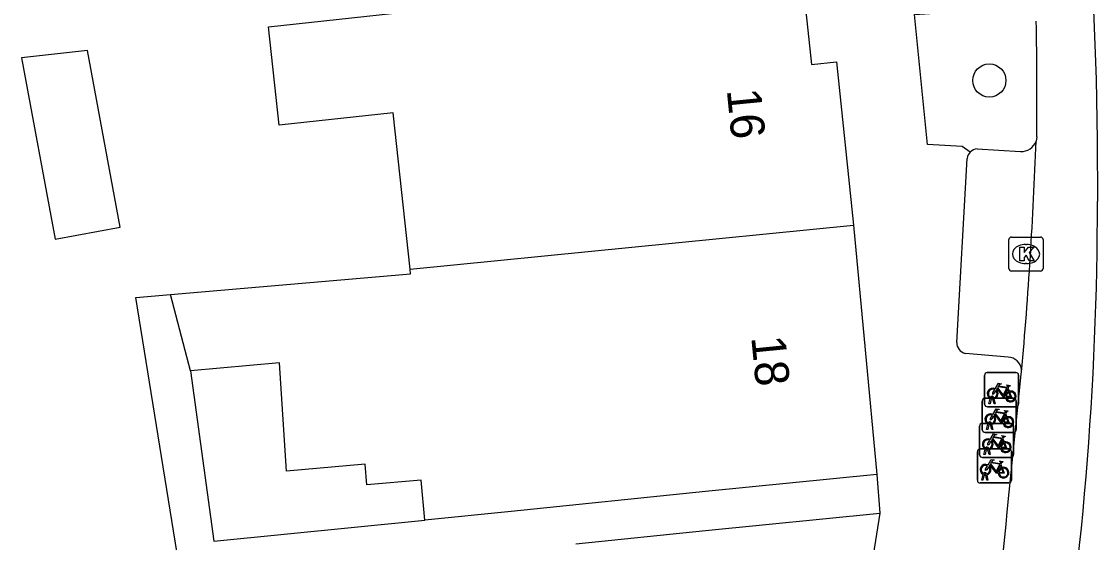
# Model space of a CAD drawing. Extents: x 159718 to 160783, y 383290 to 384030.
# Drawn here: x 160560.96 to 160592.57, y 383327.89 to 383343.19 of the extents above; entities that cross this region are included whole.
import ezdxf

# ---------------------------------------------------------------- set-up
doc = ezdxf.new("R2010")
doc.units = 0
for name, color, linetype in [('IMGEO_Boom', 7, 'Continuous'), ('IMGEO_Fietsenrek', 7, 'Continuous'), ('IMGEO_Kolk', 7, 'Continuous'), ('IMGEO_Pand', 7, 'Continuous'), ('IMGEO_Pand_nummerreeks', 7, 'Continuous'), ('IMGEO_Parkeervlak_open', 7, 'Continuous'), ('IMGEO_Rijbaan_lokaal_gesloten', 7, 'Continuous'), ('IMGEO_Voetpad_open', 7, 'Continuous')]:
    doc.layers.add(name, color=color, linetype=linetype)

msp = doc.modelspace()

# ---------------------------------------------------------------- linework, layer by layer
at = {"layer": 'IMGEO_Boom'}
msp.add_circle((160589.392, 383341.453), 0.489, dxfattribs=at)
at = {"layer": 'IMGEO_Fietsenrek'}
for p, q in [((160589.251, 383331.949), (160589.251, 383332.79)), ((160589.251, 383332.79), (160589.251, 383331.949)), ((160589.326, 383332.874), (160590.167, 383332.874)), ((160590.167, 383332.874), (160589.326, 383332.874)), ((160590.251, 383332.799), (160590.251, 383331.958)), ((160590.251, 383331.958), (160590.251, 383332.799)), ((160589.938, 383332.423), (160589.974, 383332.328)), ((160589.257, 383332.121), (160590.098, 383332.121)), ((160590.098, 383332.121), (160589.257, 383332.121)), ((160589.378, 383331.958), (160589.417, 383332.118)), ((160589.447, 383332.106), (160589.412, 383331.958)), ((160589.489, 383332.13), (160589.488, 383332.134)), ((160589.53, 383331.958), (160589.496, 383332.1)), ((160589.52, 383332.141), (160589.521, 383332.134)), ((160589.528, 383332.104), (160589.563, 383331.958)), ((160589.182, 383331.196), (160589.182, 383332.037)), ((160589.182, 383332.037), (160589.182, 383331.196)), ((160590.176, 383331.874), (160589.335, 383331.874)), ((160589.335, 383331.874), (160590.176, 383331.874)), ((160589.412, 383331.958), (160589.378, 383331.958)), ((160589.563, 383331.958), (160589.53, 383331.958)), ((160590.182, 383332.046), (160590.182, 383331.205)), ((160590.182, 383331.205), (160590.182, 383332.046)), ((160589.869, 383331.67), (160589.905, 383331.575)), ((160589.105, 383330.459), (160589.105, 383331.3)), ((160589.105, 383331.3), (160589.105, 383330.459)), ((160589.18, 383331.384), (160590.021, 383331.384)), ((160590.021, 383331.384), (160589.18, 383331.384)), ((160590.107, 383331.121), (160589.266, 383331.121)), ((160589.266, 383331.121), (160590.107, 383331.121)), ((160589.309, 383331.205), (160589.348, 383331.365)), ((160589.343, 383331.205), (160589.309, 383331.205)), ((160589.378, 383331.353), (160589.343, 383331.205)), ((160589.42, 383331.377), (160589.419, 383331.381)), ((160589.461, 383331.205), (160589.427, 383331.347)), ((160589.451, 383331.388), (160589.452, 383331.381)), ((160589.459, 383331.351), (160589.494, 383331.205)), ((160589.494, 383331.205), (160589.461, 383331.205)), ((160590.105, 383331.309), (160590.105, 383330.468)), ((160590.105, 383330.468), (160590.105, 383331.309)), ((160589.792, 383330.933), (160589.828, 383330.838)), ((160589.04, 383329.712), (160589.04, 383330.553)), ((160589.04, 383330.553), (160589.04, 383329.712)), ((160589.115, 383330.637), (160589.956, 383330.637)), ((160589.956, 383330.637), (160589.115, 383330.637)), ((160589.232, 383330.468), (160589.271, 383330.628)), ((160589.301, 383330.616), (160589.266, 383330.468)), ((160589.343, 383330.64), (160589.342, 383330.644)), ((160589.384, 383330.468), (160589.35, 383330.61)), ((160589.374, 383330.651), (160589.375, 383330.644)), ((160589.382, 383330.614), (160589.417, 383330.468)), ((160590.04, 383330.562), (160590.04, 383329.721)), ((160590.04, 383329.721), (160590.04, 383330.562)), ((160590.03, 383330.384), (160589.189, 383330.384)), ((160589.189, 383330.384), (160590.03, 383330.384)), ((160589.266, 383330.468), (160589.232, 383330.468)), ((160589.417, 383330.468), (160589.384, 383330.468)), ((160589.727, 383330.186), (160589.763, 383330.091)), ((160589.167, 383329.721), (160589.206, 383329.881)), ((160589.236, 383329.869), (160589.201, 383329.721)), ((160589.278, 383329.893), (160589.277, 383329.897)), ((160589.319, 383329.721), (160589.285, 383329.863)), ((160589.309, 383329.904), (160589.31, 383329.897)), ((160589.317, 383329.867), (160589.352, 383329.721)), ((160589.965, 383329.637), (160589.124, 383329.637)), ((160589.124, 383329.637), (160589.965, 383329.637)), ((160589.201, 383329.721), (160589.167, 383329.721)), ((160589.352, 383329.721), (160589.319, 383329.721))]:
    msp.add_line(p, q, dxfattribs=at)
for points in [[(160589.564, 383332.4), (160589.659, 383332.564), (160589.745, 383332.55), (160589.747, 383332.541), (160589.691, 383332.53), (160589.664, 383332.485), (160589.92, 383332.444)], [(160589.86, 383332.156), (160589.81, 383332.156), (160589.619, 383332.407), (160589.6, 383332.375)], [(160589.907, 383332.419), (160589.65, 383332.46), (160589.633, 383332.431), (160589.8, 383332.211), (160589.907, 383332.419)], [(160589.955, 383332.321), (160589.925, 383332.398), (160589.816, 383332.18), (160589.859, 383332.18)], [(160589.92, 383332.444), (160589.945, 383332.493), (160589.939, 383332.497), (160589.916, 383332.501), (160589.904, 383332.508), (160589.903, 383332.511), (160589.905, 383332.516), (160590, 383332.501), (160590.002, 383332.491), (160589.992, 383332.478), (160589.98, 383332.472), (160589.966, 383332.478), (160589.938, 383332.423)], [(160589.585, 383332.348), (160589.533, 383332.258), (160589.493, 383332.233), (160589.494, 383332.28), (160589.549, 383332.374)], [(160589.889, 383332.18), (160590.009, 383332.179), (160589.965, 383332.293)], [(160589.985, 383332.3), (160590.04, 383332.155), (160589.89, 383332.155)], [(160589.495, 383331.647), (160589.59, 383331.811), (160589.676, 383331.797), (160589.678, 383331.788), (160589.622, 383331.777), (160589.595, 383331.732), (160589.851, 383331.691)], [(160589.851, 383331.691), (160589.876, 383331.74), (160589.87, 383331.744), (160589.847, 383331.748), (160589.835, 383331.755), (160589.834, 383331.758), (160589.836, 383331.763), (160589.931, 383331.748), (160589.933, 383331.738), (160589.923, 383331.725), (160589.911, 383331.719), (160589.897, 383331.725), (160589.869, 383331.67)], [(160589.516, 383331.595), (160589.464, 383331.505), (160589.424, 383331.48), (160589.425, 383331.527), (160589.48, 383331.621)], [(160589.791, 383331.403), (160589.741, 383331.403), (160589.55, 383331.654), (160589.531, 383331.622)], [(160589.838, 383331.666), (160589.581, 383331.707), (160589.564, 383331.678), (160589.731, 383331.458), (160589.838, 383331.666)], [(160589.886, 383331.568), (160589.856, 383331.645), (160589.747, 383331.427), (160589.79, 383331.427)], [(160589.82, 383331.427), (160589.94, 383331.426), (160589.896, 383331.54)], [(160589.916, 383331.547), (160589.971, 383331.402), (160589.821, 383331.402)], [(160589.439, 383330.858), (160589.387, 383330.768), (160589.347, 383330.743), (160589.348, 383330.79), (160589.403, 383330.884)], [(160589.418, 383330.91), (160589.513, 383331.074), (160589.599, 383331.06), (160589.601, 383331.051), (160589.545, 383331.04), (160589.518, 383330.995), (160589.774, 383330.954)], [(160589.714, 383330.666), (160589.664, 383330.666), (160589.473, 383330.917), (160589.454, 383330.885)], [(160589.761, 383330.929), (160589.504, 383330.97), (160589.487, 383330.941), (160589.654, 383330.721), (160589.761, 383330.929)], [(160589.809, 383330.831), (160589.779, 383330.908), (160589.67, 383330.69), (160589.713, 383330.69)], [(160589.743, 383330.69), (160589.863, 383330.689), (160589.819, 383330.803)], [(160589.839, 383330.81), (160589.894, 383330.665), (160589.744, 383330.665)], [(160589.774, 383330.954), (160589.799, 383331.003), (160589.793, 383331.007), (160589.77, 383331.011), (160589.758, 383331.018), (160589.757, 383331.021), (160589.759, 383331.026), (160589.854, 383331.011), (160589.856, 383331.001), (160589.846, 383330.988), (160589.834, 383330.982), (160589.82, 383330.988), (160589.792, 383330.933)], [(160589.353, 383330.163), (160589.448, 383330.327), (160589.534, 383330.313), (160589.536, 383330.304), (160589.48, 383330.293), (160589.453, 383330.248), (160589.709, 383330.207)], [(160589.649, 383329.919), (160589.599, 383329.919), (160589.408, 383330.17), (160589.389, 383330.138)], [(160589.696, 383330.182), (160589.439, 383330.223), (160589.422, 383330.194), (160589.589, 383329.974), (160589.696, 383330.182)], [(160589.709, 383330.207), (160589.734, 383330.256), (160589.728, 383330.26), (160589.705, 383330.264), (160589.693, 383330.271), (160589.692, 383330.274), (160589.694, 383330.279), (160589.789, 383330.264), (160589.791, 383330.254), (160589.781, 383330.241), (160589.769, 383330.235), (160589.755, 383330.241), (160589.727, 383330.186)], [(160589.374, 383330.111), (160589.322, 383330.021), (160589.282, 383329.996), (160589.283, 383330.043), (160589.338, 383330.137)], [(160589.744, 383330.084), (160589.714, 383330.161), (160589.605, 383329.943), (160589.648, 383329.943)], [(160589.678, 383329.943), (160589.798, 383329.942), (160589.754, 383330.056)], [(160589.774, 383330.063), (160589.829, 383329.918), (160589.679, 383329.918)]]:
    msp.add_lwpolyline(points, dxfattribs=at)
for centre, radius, start, end in [((160589.329, 383332.796), 0.0779, 92.4484, 184.2845), ((160589.329, 383332.796), 0.0779, 92.4484, 184.2845), ((160590.173, 383332.796), 0.0779, 2.4484, 94.2845), ((160590.173, 383332.796), 0.0779, 2.4484, 94.2845), ((160589.491, 383332.259), 0.159, 62.6766, 242.1369), ((160589.491, 383332.259), 0.129, 63.3192, 238.903), ((160589.26, 383332.043), 0.0779, 92.4484, 184.2845), ((160589.26, 383332.043), 0.0779, 92.4484, 184.2845), ((160589.471, 383332.13), 0.0499, 12.8025, 158.6934), ((160589.491, 383332.259), 0.159, 253.9967, 271.7867), ((160589.471, 383332.13), 0.0174, 12.8025, 163.4502), ((160589.491, 383332.259), 0.129, 253.415, 269.0204), ((160589.491, 383332.259), 0.129, 283.6043, 43.4302), ((160589.491, 383332.259), 0.159, 283.5766, 46.6042), ((160590.018, 383332.175), 0.159, 113.3408, 178.3217), ((160590.018, 383332.175), 0.159, 187.0065, 105.7708), ((160590.018, 383332.175), 0.129, 113.923, 177.9556), ((160590.018, 383332.175), 0.129, 188.6715, 104.5883), ((160590.104, 383332.043), 0.0779, 2.4484, 94.2845), ((160590.104, 383332.043), 0.0779, 2.4484, 94.2845), ((160589.329, 383331.952), 0.0779, 182.4484, 274.2845), ((160589.329, 383331.952), 0.0779, 182.4484, 274.2845), ((160590.173, 383331.952), 0.0779, 272.4484, 4.2845), ((160590.173, 383331.952), 0.0779, 272.4484, 4.2845), ((160589.422, 383331.506), 0.159, 62.6766, 242.1369), ((160589.422, 383331.506), 0.129, 63.3192, 238.903), ((160589.422, 383331.506), 0.129, 283.6043, 43.4302), ((160589.422, 383331.506), 0.159, 283.5766, 46.6042), ((160589.949, 383331.422), 0.159, 113.3408, 178.3217), ((160589.949, 383331.422), 0.159, 187.0065, 105.7708), ((160589.949, 383331.422), 0.129, 113.923, 177.9556), ((160589.949, 383331.422), 0.129, 188.6715, 104.5883), ((160589.183, 383331.306), 0.0779, 92.4484, 184.2845), ((160589.183, 383331.306), 0.0779, 92.4484, 184.2845), ((160589.26, 383331.199), 0.0779, 182.4484, 274.2845), ((160589.26, 383331.199), 0.0779, 182.4484, 274.2845), ((160589.402, 383331.377), 0.0499, 12.8025, 158.6934), ((160589.422, 383331.506), 0.159, 253.9967, 271.7867), ((160589.402, 383331.377), 0.0174, 12.8025, 163.4502), ((160589.422, 383331.506), 0.129, 253.415, 269.0204), ((160590.027, 383331.306), 0.0779, 2.4484, 94.2845), ((160590.027, 383331.306), 0.0779, 2.4484, 94.2845), ((160590.104, 383331.199), 0.0779, 272.4484, 4.2845), ((160590.104, 383331.199), 0.0779, 272.4484, 4.2845), ((160589.345, 383330.769), 0.159, 62.6766, 242.1369), ((160589.345, 383330.769), 0.129, 63.3192, 238.903), ((160589.345, 383330.769), 0.129, 283.6043, 43.4302), ((160589.345, 383330.769), 0.159, 283.5766, 46.6042), ((160589.872, 383330.685), 0.159, 113.3408, 178.3217), ((160589.872, 383330.685), 0.159, 187.0065, 105.7708), ((160589.872, 383330.685), 0.129, 113.923, 177.9556), ((160589.872, 383330.685), 0.129, 188.6715, 104.5883), ((160589.118, 383330.559), 0.0779, 92.4484, 184.2845), ((160589.118, 383330.559), 0.0779, 92.4484, 184.2845), ((160589.325, 383330.64), 0.0499, 12.8025, 158.6934), ((160589.345, 383330.769), 0.159, 253.9967, 271.7867), ((160589.325, 383330.64), 0.0174, 12.8025, 163.4502), ((160589.345, 383330.769), 0.129, 253.415, 269.0204), ((160589.962, 383330.559), 0.0779, 2.4484, 94.2845), ((160589.962, 383330.559), 0.0779, 2.4484, 94.2845), ((160589.183, 383330.462), 0.0779, 182.4484, 274.2845), ((160589.183, 383330.462), 0.0779, 182.4484, 274.2845), ((160589.28, 383330.022), 0.159, 62.6766, 242.1369), ((160590.027, 383330.462), 0.0779, 272.4484, 4.2845), ((160590.027, 383330.462), 0.0779, 272.4484, 4.2845), ((160589.28, 383330.022), 0.129, 63.3192, 238.903), ((160589.26, 383329.893), 0.0499, 12.8025, 158.6934), ((160589.28, 383330.022), 0.159, 253.9967, 271.7867), ((160589.26, 383329.893), 0.0174, 12.8025, 163.4502), ((160589.28, 383330.022), 0.129, 253.415, 269.0204), ((160589.28, 383330.022), 0.129, 283.6043, 43.4302), ((160589.28, 383330.022), 0.159, 283.5766, 46.6042), ((160589.807, 383329.938), 0.159, 113.3408, 178.3217), ((160589.807, 383329.938), 0.159, 187.0065, 105.7708), ((160589.807, 383329.938), 0.129, 113.923, 177.9556), ((160589.807, 383329.938), 0.129, 188.6715, 104.5883), ((160589.118, 383329.715), 0.0779, 182.4484, 274.2845), ((160589.118, 383329.715), 0.0779, 182.4484, 274.2845), ((160589.962, 383329.715), 0.0779, 272.4484, 4.2845), ((160589.962, 383329.715), 0.0779, 272.4484, 4.2845)]:
    msp.add_arc(centre, radius, start, end, dxfattribs=at)
at = {"layer": 'IMGEO_Kolk'}
for p, q in [((160590.043, 383336.856), (160590.895, 383336.856)), ((160589.968, 383335.93), (160589.968, 383336.782)), ((160590.456, 383336.636), (160590.481, 383336.636)), ((160590.969, 383336.782), (160590.969, 383335.93)), ((160590.479, 383336.076), (160590.454, 383336.076)), ((160590.895, 383335.856), (160590.043, 383335.856))]:
    msp.add_line(p, q, dxfattribs=at)
for points in [[(160590.043, 383336.856), (160590.895, 383336.856)], [(160589.968, 383335.93), (160589.968, 383336.782)], [(160590.289, 383336.556), (160590.412, 383336.556), (160590.412, 383336.405), (160590.542, 383336.556), (160590.706, 383336.556), (160590.56, 383336.405), (160590.713, 383336.156), (160590.561, 383336.156), (160590.476, 383336.32), (160590.412, 383336.253), (160590.412, 383336.156), (160590.289, 383336.156), (160590.289, 383336.556)], [(160590.969, 383336.782), (160590.969, 383335.93)], [(160590.895, 383335.856), (160590.043, 383335.856)]]:
    msp.add_lwpolyline(points, dxfattribs=at)
for centre, start, end in [((160590.045, 383336.78), 91.552, 178.448), ((160590.045, 383336.78), 91.552, 178.448), ((160590.893, 383336.78), 1.552, 88.448), ((160590.893, 383336.78), 1.552, 88.448), ((160590.045, 383335.932), 181.552, 268.448), ((160590.045, 383335.932), 181.552, 268.448), ((160590.893, 383335.932), 271.552, 358.448), ((160590.893, 383335.932), 271.552, 358.448)]:
    msp.add_arc(centre, 0.0765, start, end, dxfattribs=at)
for centre, major_axis, ratio, start_param, end_param in [((160590.455, 383336.356), (-0.387, 0.002), 0.722429, 4.712389, 7.853982), ((160590.48, 383336.356), (-0.39, 0.002), 0.717154, 1.570796, 4.712389)]:
    msp.add_ellipse(centre, major_axis=major_axis, ratio=ratio, start_param=start_param, end_param=end_param, dxfattribs=at)
at = {"layer": 'IMGEO_Pand'}
for points in [[(160572.379, 383335.917), (160571.88, 383340.503), (160568.535, 383340.14), (160568.221, 383343.028), (160574.356, 383343.695), (160584.621, 383344.725)], [(160584.621, 383344.725), (160584.657, 383344.394), (160583.91, 383344.316), (160584.17, 383341.926), (160584.905, 383342.006), (160585.403, 383337.205)], [(160561.954, 383336.791), (160563.867, 383337.146), (160562.905, 383342.332), (160560.965, 383342.12), (160561.954, 383336.791)], [(160572.379, 383335.917), (160585.403, 383337.205)], [(160585.403, 383337.205), (160586.092, 383329.883)], [(160565.345, 383335.171), (160572.394, 383335.772), (160572.379, 383335.917)], [(160565.928, 383332.931), (160565.345, 383335.171)], [(160572.812, 383328.545), (160572.705, 383329.72), (160571.106, 383329.575), (160571.06, 383330.19), (160568.747, 383329.98), (160568.547, 383333.158), (160565.928, 383332.931)], [(160586.092, 383329.883), (160581.059, 383329.379), (160575.342, 383328.799), (160572.812, 383328.545)], [(160577.244, 383327.851), (160581.053, 383328.237), (160586.177, 383328.748)], [(160586.177, 383328.748), (160584.457, 383317.89)]]:
    msp.add_lwpolyline(points, dxfattribs=at)
at = {"layer": 'IMGEO_Parkeervlak_open'}
msp.add_lwpolyline([(160589.034, 383339.445), (160590.306, 383339.371)], dxfattribs=at)
for centre, radius, start, end in [((160590.34, 383339.815), 0.446, 265.6315, 341.6328), ((160589.059, 383339.123), 0.323, 94.3587, 134.6147)]:
    msp.add_arc(centre, radius, start, end, dxfattribs=at)
at = {"layer": 'IMGEO_Rijbaan_lokaal_gesloten'}
for points in [[(160583.596, 383423.202), (160585.479, 383423.384), (160587.833, 383400.9), (160589.592, 383381.539), (160591.203, 383361.107), (160591.724, 383354.429), (160592.324, 383346.798), (160592.528, 383341.495), (160592.558, 383339.696), (160592.568, 383337.896)], [(160590.785, 383339.795), (160590.763, 383339.675)], [(160589.918, 383328.789), (160590.331, 383332.831), (160590.339, 383332.895)]]:
    msp.add_lwpolyline(points, dxfattribs=at)
for centre, radius, start, end in [((160444.803, 383340.891), 145.986, 359.56976, 0.90264), ((160463.173, 383344.251), 127.672, 354.89707, 357.94606), ((160494.886, 383337.912), 97.682, 350.50584, 359.99045), ((160546.533, 383332.637), 43.556, 347.0178, 354.9319)]:
    msp.add_arc(centre, radius, start, end, dxfattribs=at)
at = {"layer": 'IMGEO_Voetpad_open'}
for points in [[(160588.832, 383339.353), (160588.596, 383339.512), (160587.577, 383339.574), (160587.194, 383343.392), (160588.543, 383343.484), (160588.779, 383343.624)], [(160588.435, 383333.762), (160588.737, 383339.165)], [(160565.902, 383313.665), (160567.641, 383326.954), (160565.637, 383326.954), (160564.319, 383335.084), (160565.345, 383335.171)], [(160589.942, 383333.33), (160588.689, 383333.44)], [(160565.928, 383332.931), (160566.61, 383327.922), (160572.812, 383328.545)], [(160590.339, 383332.895), (160590.337, 383332.959)], [(160586.092, 383329.883), (160586.177, 383328.748)]]:
    msp.add_lwpolyline(points, dxfattribs=at)
for centre, radius, start, end in [((160589.061, 383339.12), 0.327, 134.3847, 171.9986), ((160588.746, 383333.746), 0.311, 177.0886, 259.4456), ((160589.922, 383332.913), 0.418, 6.3746, 87.2146)]:
    msp.add_arc(centre, radius, start, end, dxfattribs=at)

# ---------------------------------------------------------------- texts
at = {"layer": 'IMGEO_Pand_nummerreeks'}
for s, p in [('16', (160581.679, 383341.176)), ('18', (160582.397, 383333.917))]:
    msp.add_text(s, height=1, rotation=275.6476, dxfattribs=at).set_placement(p)

doc.saveas('drawing.dxf')
